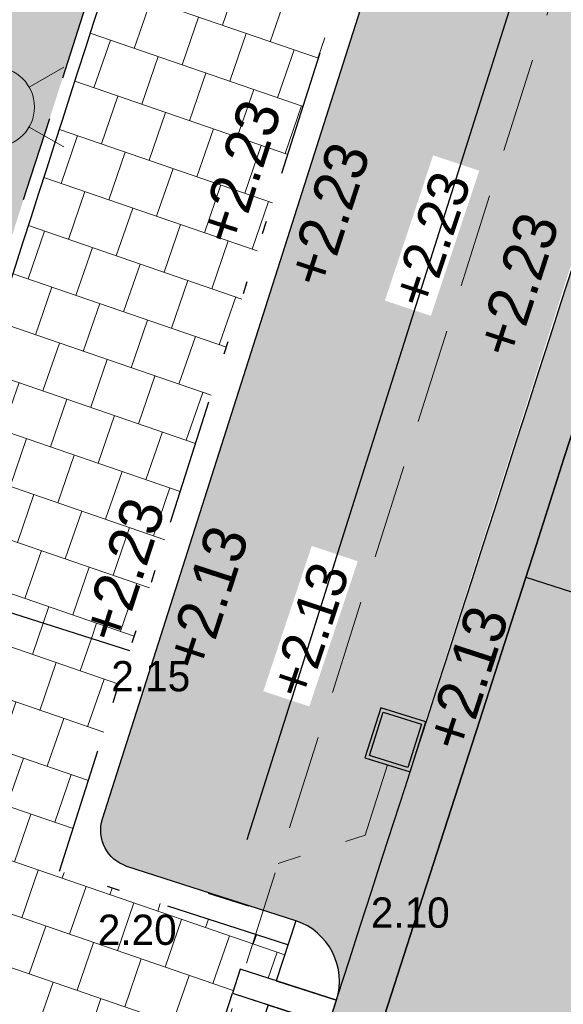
# Model space of a CAD drawing. Header units: metres. Extents: x 134157 to 138734, y 451157 to 455772.
# Tile 904 of 1056: x 136744 to 136748, y 454323 to 454331. Entities that reach past the tile are written whole.
import ezdxf

# ---------------------------------------------------------------- set-up
doc = ezdxf.new("R2010")
doc.units = ezdxf.units.M
doc.set_wipeout_variables(frame=1)
doc.linetypes.add('HIDDEN__G5', pattern=[1.125, 0.75, -0.375])
doc.linetypes.add('TR18X20__G2', pattern=[2.5999999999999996, 1, -0.4, 0, -0.4, 0, -0.4, 0, -0.4])
doc.layers.add('-DR-alg-hulplijnen', color=210, linetype='Continuous', plot=False)
doc.layers.add('-DR-alg-hulplijnen kantverharding asflast nieuwe fietsstraat', color=7, linetype='Continuous', true_color=0xff9429, plot=False)
for name, color, linetype, lineweight in [('-DR-bs-inr-lichtmast', 253, 'Continuous', 13), ('-DR-nw-mk-taludmarkering', 252, 'Continuous', 0), ('-DR-nw-rio-HWA 125', 170, 'HIDDEN__G5', 13), ('-DR-nw-vh-arc-tegels 300x300x45', 253, 'Continuous', 9)]:
    doc.layers.add(name, color=color, linetype=linetype, lineweight=lineweight)
for name, color, linetype in [('-DR-bs-txt-hoogtemaat', 253, 'Continuous'), ('-DR-nw-maatvoering', 3, 'Continuous'), ('-DR-nw-rio-straatkolk parkeervak', 1, 'Continuous'), ('-DR-nw-txt-hoogtemaat', 2, 'Continuous'), ('-DR-nw-vh-band 10x20 ob', 2, 'HIDDEN__G5'), ('-DR-nw-vh-band 18-20x25', 2, 'TR18X20__G2'), ('-DR-nw-vh-band 18-20x25 hoekblok R 0.50 uitwendig', 2, 'Continuous'), ('-DR-nw-vh-band 18-20x25 Inritperronbanden', 2, 'Continuous'), ('-DR-nw-vh-block invalide oprit dubbelklinkers', 252, 'Continuous'), ('-DR-nw-vh-block invalide oprit tegels 300x300x60', 252, 'Continuous'), ('-DR-nw-vh-block oprit Utrecht 80cm diep', 7, 'Continuous'), ('-DR-nw-vh-geleidelijntegels noppentegels 300x300x60', 250, 'Continuous'), ('-DR-nw-vh-kantverharding', 3, 'Continuous'), ('-DR-nw-vh-scheiding verhardingen', 1, 'Continuous'), ('-DR-nw-vh-scheiding verhardingen trottoir', 1, 'Continuous')]:
    doc.layers.add(name, color=color, linetype=linetype)
doc.layers.add('-DR-nw-gr-arc-beplanting grote vakken', color=7, linetype='Continuous', true_color=0xabceb2)
doc.layers.add('-DR-nw-gr-arc-gras', color=7, linetype='Continuous', true_color=0xb5d5a4)
for name, color, linetype, lineweight, true_color in [('-DR-nw-vh-arc-asfalt fietsstraat rood', 7, 'Continuous', 9, 0xdfbfc7), ('-DR-nw-vh-arc-sbs df Drainflow', 7, 'Continuous', 9, 0xb9747c), ('-DR-nw-vh-arc-sbs kf bruinrood rabat halfsteens', 7, 'Continuous', 9, 0xb88485)]:
    doc.layers.add(name, color=color, linetype=linetype, lineweight=lineweight, true_color=true_color)
doc.styles.add('18_200', font='romans', dxfattribs={"width": 0.8, "height": 0.36})
doc.styles.add('Drong', font='txt', dxfattribs={"height": 1.8})
doc.dimstyles.new('Drong', dxfattribs={"dimtxt": 1.8, "dimasz": 2.5, "dimexe": 0, "dimexo": 0, "dimgap": 0.9, "dimtad": 1, "dimzin": 0, "dimdsep": 46, "dimtxsty": 'Drong', "dimblk": 'dimblk-wit', "dimcen": 0, "dimse1": 1, "dimse2": 1, "dimclrd": 256, "dimclre": 1, "dimclrt": 7, "dimadec": 0, "dimazin": 0, "dimtfac": 1, "dimtmove": 0, "dimatfit": 3, "dimfxl": 1, "dimtolj": 1, "dimtzin": 0, "dimarcsym": 0})
pattern_1 = [(71, (0, 0), (-0.05887645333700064, 0.443321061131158), [0.4, -0.4]), (161, (0, 0), (-0.1302272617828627, -0.3782074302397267), [])]
pattern_2 = [(115.3356253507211, (136419.7180158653, 453326.2367068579), (-0.2236810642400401, -0.1059037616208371), [0.06, -0.187485]), (205.3356253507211, (136419.7180158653, 453326.2367068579), (0.1059037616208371, -0.22368106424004), [0.06, -0.187485])]

# ---------------------------------------------------------------- blocks, each defined once
blk = doc.blocks.new('dimblk-wit')
at = {"color": 7}
blk.add_line((2.842170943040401e-14, -0.3333333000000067), (-2.842170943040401e-14, 0.3333333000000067), dxfattribs=at)
blk.add_solid([(0, 0), (-0.7999999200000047, 0.1999999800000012), (-0.7999999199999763, -0.1999999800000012)], dxfattribs=at)
blk = doc.blocks.new('*D480')
at = {"layer": '-DR-nw-maatvoering', "lineweight": -2, "transparency": 16777216}
blk.add_line((136745.6634949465, 454324.1625863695), (136755.3276601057, 454354.7677697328), dxfattribs=at)
at = {"layer": 'Defpoints', "color": 0, "transparency": 16777216}
for p in [(136755.4782168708, 454355.2445638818), (136756.1101057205, 454355.0450330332), (136746.0647845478, 454323.5115362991)]:
    blk.add_point(p, dxfattribs=at)
at = {"layer": '-DR-nw-maatvoering', "lineweight": -2, "transparency": 16777216, "xscale": 0.5, "yscale": 0.5, "zscale": 0.5}
for p, rotation in [((136755.4782168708, 454355.2445638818), 72.47550339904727), ((136745.5129381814, 454323.6857922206), 252.4755033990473)]:
    blk.add_blockref('dimblk-wit', p, dxfattribs=dict(at, rotation=rotation))
at = {"layer": '-DR-nw-maatvoering', "color": 7, "transparency": 16777216, "insert": (136750.1487647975, 454339.5746907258), "char_height": 0.36, "attachment_point": 5, "rotation": 72.47550339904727, "style": 'Drong', "bg_fill": 3, "box_fill_scale": 1.1, "bg_fill_color": 256, "bg_fill_true_color": 13158600, "bg_fill_transparency": 0}
blk.add_mtext('\\A1;33.10', dxfattribs=at)
blk = doc.blocks.new('LICHTMAST')
at = {"ltscale": 0.1}
for p, q in [((7.258176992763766e-11, 0.1265625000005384), (1.560705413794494e-10, 0.2531250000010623)), ((-0.1096064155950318, 0.0632812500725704), (-0.2192125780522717, 0.1265625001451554)), ((0.1096064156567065, 0.06328124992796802), (0.2192125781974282, 0.126562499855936)), ((-0.1096064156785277, -0.06328124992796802), (-0.2192125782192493, -0.126562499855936)), ((0.1096064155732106, -0.06328125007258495), (0.2192125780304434, -0.1265625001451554)), ((-9.440998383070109e-11, -0.126562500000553), (-1.778917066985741e-10, -0.2531250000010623))]:
    blk.add_line(p, q, dxfattribs=at)
blk.add_circle((-1.091416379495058e-11, 0), 0.1265625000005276, dxfattribs=at)
at = {"style": '18_200', "width": 0.8}
blk.add_attdef('HOOGTE', (0.2466893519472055, 0.2423579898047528), '', height=0.25, dxfattribs=at)
blk = doc.blocks.new('*U139')
at = {"layer": '-DR-nw-mk-taludmarkering', "flags": 128}
for points, const_width in [([(-0.03057655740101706, -0.09521068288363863), (3.968272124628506, -1.37942609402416)], 0.2), ([(-0.01006676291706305, -0.5219182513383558), (0.08166290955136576, -0.2362862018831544)], 0.09999999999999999), ([(0.06152938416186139, -1.280122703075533), (0.3672949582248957, -0.3280158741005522)], 0.09999999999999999), ([(0.5611973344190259, -0.7053775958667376), (0.6529270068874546, -0.4197455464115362)], 0.09999999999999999), ([(0.6327934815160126, -1.463582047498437), (0.9385590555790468, -0.5114752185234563)], 0.09999999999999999), ([(1.132461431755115, -0.8888369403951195), (1.224191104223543, -0.603204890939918)], 0.09999999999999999), ([(1.204057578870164, -1.647041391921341), (1.509823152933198, -0.6949345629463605)], 0.09999999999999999), ([(1.703725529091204, -1.072296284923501), (1.795455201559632, -0.7866642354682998)], 0.09999999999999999), ([(1.775321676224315, -1.830500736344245), (2.081087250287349, -0.8783939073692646)], 0.09999999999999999), ([(2.274989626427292, -1.255755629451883), (2.366719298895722, -0.9701235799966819)], 0.09999999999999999), ([(2.346585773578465, -2.013960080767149), (2.6523513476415, -1.061853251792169)], 0.09999999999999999), ([(2.846253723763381, -1.439214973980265), (2.93798339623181, -1.153582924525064)], 0.09999999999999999), ([(2.917849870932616, -2.197419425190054), (3.223615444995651, -1.245312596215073)], 0.09999999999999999), ([(3.41751782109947, -1.622674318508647), (3.509247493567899, -1.337042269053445)], 0.09999999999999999), ([(3.489113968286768, -2.380878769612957), (3.794879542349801, -1.428771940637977)], 0.09999999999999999)]:
    blk.add_lwpolyline(points, dxfattribs=dict(at, const_width=const_width))
at = {"layer": '-DR-nw-vh-scheiding verhardingen', "linetype": 'ByBlock', "flags": 128}
for points in [[(0, 0), (3.998848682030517, -1.284215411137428)], [(-0.4586483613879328, -1.428160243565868), (3.54020032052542, -2.712375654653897)]]:
    blk.add_lwpolyline(points, dxfattribs=at)
blk = doc.blocks.new('*U1791')
blk.add_wipeout([(0, 0), (0.13874500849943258, -0.2659883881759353), (-0.1272433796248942, -0.40473339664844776), (-0.2659883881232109, -0.13874500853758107)])
for points in [[(-0.265988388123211, -0.1387450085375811), (0, 0)], [(0, 0), (0.1387450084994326, -0.2659883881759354)], [(-0.265988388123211, -0.1387450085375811), (-0.1272433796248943, -0.4047333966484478)], [(-0.1272433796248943, -0.4047333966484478), (0.1387450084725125, -0.2659883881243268)]]:
    blk.add_lwpolyline(points)
at = {"color": 253}
for centre in [(-0.04241445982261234, -0.1349111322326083), (-0.131077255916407, -0.1811594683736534), (0.003833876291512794, -0.2235739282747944), (-0.08482891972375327, -0.2698222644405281)]:
    blk.add_circle(centre, 0.01999999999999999, dxfattribs=at)
blk.add_wipeout([(-0.2659883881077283, -0.1387450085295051), (-0.12724337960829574, -0.4047333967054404), (-0.3932317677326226, -0.5434784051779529), (-0.5319767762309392, -0.2774900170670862)])
for points in [[(-0.5319767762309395, -0.2774900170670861), (-0.2659883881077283, -0.1387450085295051)], [(-0.2659883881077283, -0.1387450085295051), (-0.1272433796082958, -0.4047333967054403)], [(-0.5319767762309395, -0.2774900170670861), (-0.3932317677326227, -0.543478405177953)], [(-0.3932317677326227, -0.543478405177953), (-0.1272433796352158, -0.4047333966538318)]]:
    blk.add_lwpolyline(points)
for centre in [(-0.3970656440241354, -0.3199044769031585), (-0.3084028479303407, -0.2736561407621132), (-0.3508173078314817, -0.408567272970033), (-0.2621545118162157, -0.3623189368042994)]:
    blk.add_circle(centre, 0.01999999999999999, dxfattribs=at)
blk.add_wipeout([(-0.5319767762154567, -0.2774900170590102), (-0.3932317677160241, -0.5434784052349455), (-0.659220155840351, -0.6822234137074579), (-0.7979651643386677, -0.4162350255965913)])
for points in [[(-0.7979651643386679, -0.4162350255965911), (-0.5319767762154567, -0.2774900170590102)], [(-0.5319767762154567, -0.2774900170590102), (-0.3932317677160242, -0.5434784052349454)], [(-0.7979651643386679, -0.4162350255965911), (-0.659220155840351, -0.682223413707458)], [(-0.659220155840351, -0.682223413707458), (-0.3932317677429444, -0.5434784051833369)]]:
    blk.add_lwpolyline(points)
for centre in [(-0.6630540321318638, -0.4586494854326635), (-0.5743912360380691, -0.4124011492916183), (-0.6168056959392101, -0.5473122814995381), (-0.5281428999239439, -0.5010639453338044)]:
    blk.add_circle(centre, 0.01999999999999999, dxfattribs=at)
blk.add_wipeout([(-0.7979651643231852, -0.4162350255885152), (-0.6592201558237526, -0.6822234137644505), (-0.9252085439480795, -0.8209684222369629), (-1.0639535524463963, -0.5549800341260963)])
for points in [[(-1.063953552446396, -0.5549800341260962), (-0.7979651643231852, -0.4162350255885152)], [(-0.7979651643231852, -0.4162350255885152), (-0.6592201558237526, -0.6822234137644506)], [(-1.063953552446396, -0.5549800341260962), (-0.9252085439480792, -0.820968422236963)], [(-0.9252085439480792, -0.820968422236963), (-0.6592201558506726, -0.6822234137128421)]]:
    blk.add_lwpolyline(points)
for centre in [(-0.8403796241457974, -0.5511461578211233), (-0.929042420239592, -0.5973944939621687), (-0.7941312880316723, -0.6398089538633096), (-0.8827940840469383, -0.6860572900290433)]:
    blk.add_circle(centre, 0.01999999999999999, dxfattribs=at)
blk.add_wipeout([(-1.0639535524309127, -0.5549800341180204), (-0.9252085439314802, -0.8209684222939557), (-1.1911969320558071, -0.9597134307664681), (-1.3299419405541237, -0.6937250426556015)])
for points in [[(-1.329941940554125, -0.6937250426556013), (-1.063953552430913, -0.5549800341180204)], [(-1.063953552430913, -0.5549800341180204), (-0.9252085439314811, -0.8209684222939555)], [(-1.329941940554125, -0.6937250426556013), (-1.191196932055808, -0.959713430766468)], [(-1.191196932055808, -0.959713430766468), (-0.9252085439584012, -0.8209684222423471)]]:
    blk.add_lwpolyline(points)
for centre in [(-1.106368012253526, -0.6898911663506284), (-1.19503080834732, -0.7361395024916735), (-1.060119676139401, -0.7785539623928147), (-1.148782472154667, -0.8248022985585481)]:
    blk.add_circle(centre, 0.01999999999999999, dxfattribs=at)
blk = doc.blocks.new('*U1808')
at = {"layer": '-DR-nw-vh-block invalide oprit dubbelklinkers', "flags": 128}
for points in [[(-0.4143289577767, 0.3439934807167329), (0.04669319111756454, 1.771389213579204)], [(0.3321723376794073, 1.679184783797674), (-0.1288498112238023, 0.2517890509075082)], [(0.03688177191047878, 0.1141916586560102), (0.5470796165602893, 1.693842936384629)], [(0.3321723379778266, 1.679184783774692), (0.522491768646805, 1.617715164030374)], [(0.3014375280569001, 1.584025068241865), (0.4917569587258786, 1.522555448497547)], [(0.2399679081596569, 1.393705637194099), (0.4302873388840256, 1.332236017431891)], [(0.1784982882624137, 1.203386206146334), (0.3688177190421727, 1.141916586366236)], [(0.1170286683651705, 1.013066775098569), (0.3073480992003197, 0.951597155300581)], [(0.05555904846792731, 0.8227473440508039), (0.2458784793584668, 0.7612777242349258)], [(-0.005910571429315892, 0.6324279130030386), (0.1844088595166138, 0.5709582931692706)], [(-0.06738019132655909, 0.4421084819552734), (0.1229392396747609, 0.3806388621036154)], [(-0.1288498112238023, 0.2517890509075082), (0.06146961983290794, 0.1903194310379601)]]:
    blk.add_lwpolyline(points, dxfattribs=at)
at = {"layer": '-DR-nw-vh-block invalide oprit tegels 300x300x60', "flags": 128}
for points in [[(-0.04551123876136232, 1.485910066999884), (-0.3309903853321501, 1.578114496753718)], [(-0.1377156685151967, 1.200430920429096), (-0.4231948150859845, 1.29263535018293)], [(-0.2299200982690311, 0.9149517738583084), (-0.5153992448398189, 1.007156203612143)], [(-0.3221245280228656, 0.6294726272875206), (-0.6076036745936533, 0.721677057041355)]]:
    blk.add_lwpolyline(points, dxfattribs=at)
at = {"layer": '-DR-nw-vh-geleidelijntegels noppentegels 300x300x60', "xscale": -1, "rotation": 99.72267679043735}
blk.add_blockref('*U1791', (-0.4143289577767, 0.3439934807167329), dxfattribs=at)
at = {"layer": '-DR-alg-hulplijnen'}
blk.add_lwpolyline([(-0.6998081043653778, 0.436197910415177), (-0.2387859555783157, 1.863593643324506), (0.522491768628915, 1.617715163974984), (0.06146961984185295, 0.1903194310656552)], close=True, dxfattribs=at)
for points in [[(0.522491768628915, 1.617715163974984), (0.583961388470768, 1.808034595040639)], [(0.06146961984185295, 0.1903194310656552), (0, 0)]]:
    blk.add_lwpolyline(points, dxfattribs=at)
at = {"layer": '-DR-nw-vh-band 18-20x25 Inritperronbanden'}
for points in [[(0.5470796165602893, 1.693842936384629), (0.583961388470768, 1.808034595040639), (-0.1773163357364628, 2.053913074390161), (-0.2387859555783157, 1.863593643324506), (0.4463639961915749, 1.642303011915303, 0.414213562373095)], [(0.03688177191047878, 0.1141916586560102), (0, 0), (-0.7612777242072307, 0.2458784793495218), (-0.6998081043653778, 0.436197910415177), (-0.01465815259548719, 0.2149072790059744, -0.414213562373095)]]:
    blk.add_lwpolyline(points, format="xyb", close=True, dxfattribs=at)
at = {"layer": '-DR-nw-vh-scheiding verhardingen trottoir', "flags": 128}
for points in [[(-0.6998081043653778, 0.436197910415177), (-0.2387859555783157, 1.863593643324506)], [(0.06146961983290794, 0.1903194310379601), (-0.4692970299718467, 1.149895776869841), (0.522491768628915, 1.617715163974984)]]:
    blk.add_lwpolyline(points, dxfattribs=at)
blk = doc.blocks.new('*U660')
h = blk.add_hatch(color=256)
h.dxf.hatch_style = 1
h.paths.add_polyline_path([(-0.1740531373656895, 0.4606650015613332), (-0.2142826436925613, 0.4733682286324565), (-0.3223071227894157, 0.1312684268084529), (-0.2820776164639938, 0.1185651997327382)])
h.paths.add_polyline_path([(-0.0846542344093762, 0.4324356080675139), (-0.1293536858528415, 0.4465503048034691), (-0.2373781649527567, 0.1044505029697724), (-0.1926787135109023, 0.09033580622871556)])
h.paths.add_polyline_path([(0.004744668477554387, 0.4042062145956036), (-0.03995478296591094, 0.4183209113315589), (-0.147979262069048, 0.07622110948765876), (-0.1032798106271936, 0.06210641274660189)])
h.paths.add_polyline_path([(0.0896736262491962, 0.3773882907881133), (0.04944411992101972, 0.3900915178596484), (-0.05858035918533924, 0.04799171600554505), (-0.01835085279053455, 0.03528848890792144)])
for points in [[(0, 0), (0.1249621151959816, 0.395739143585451), (-0.2326334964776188, 0.5086567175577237), (-0.3575956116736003, 0.1129175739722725)], [(-0.01835085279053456, 0.03528848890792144), (-0.3223071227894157, 0.1312684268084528), (-0.2142826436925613, 0.4733682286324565), (0.08967362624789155, 0.3773882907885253)]]:
    blk.add_lwpolyline(points, close=True)

msp = doc.modelspace()

# ---------------------------------------------------------------- hatches: boundary and pattern name
at = {"layer": '-DR-nw-gr-arc-beplanting grote vakken'}
h = msp.add_hatch(color=256, dxfattribs=at)
h.dxf.hatch_style = 1
edge = h.paths.add_edge_path()
edge.add_line((136752.6980356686, 454356.9243841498), (136749.5852460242, 454358.2955703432))
edge.add_line((136749.5852460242, 454358.2955703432), (136747.9776230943, 454354.6728138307))
edge.add_line((136747.9776230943, 454354.6728138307), (136745.6116123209, 454355.6930802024))
edge.add_line((136745.6116123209, 454355.6930802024), (136734.2023354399, 454330.1356178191))
edge.add_line((136734.2023354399, 454330.1356178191), (136736.6163428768, 454329.0891847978))
edge.add_line((136736.6163428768, 454329.0891847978), (136736.876454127, 454329.689233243))
edge.add_line((136736.876454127, 454329.689233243), (136741.8456626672, 454327.5351621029))
edge.add_line((136741.8456626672, 454327.5351621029), (136741.5855513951, 454326.9351136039))
edge.add_line((136741.5855513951, 454326.9351136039), (136742.9625174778, 454326.3382211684))
edge.add_arc((132463.7408880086, 455704.5910048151), 4495.699999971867, 342.1472753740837, 342.4755033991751)
edge.add_line((136750.7877989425, 454350.8749071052), (136752.6980356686, 454356.9243841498))
at = {"layer": '-DR-nw-gr-arc-gras', "transparency": 33554687}
h = msp.add_hatch(dxfattribs=at)
h.set_pattern_fill('AGR-BOLLEN', color=256, scale=0.1, pattern_type=2)
h.set_pattern_definition(pattern_2)
edge = h.paths.add_edge_path()
edge.add_arc((-7000776.809524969, 3043164.567559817), 7592527.997363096, 340.0567505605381, 340.0572256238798)
edge.add_line((136455.7815594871, 453494.2542758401), (136455.1236032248, 453494.4934109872))
edge.add_arc((380495.2223584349, 364992.5484406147), 259592.3035530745, 160.0666568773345, 160.0804453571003)
edge.add_line((136433.832290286, 453435.7615323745), (136433.813485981, 453435.768343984))
edge.add_line((136433.813485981, 453435.768343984), (136432.1794965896, 453431.2550945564))
edge.add_line((136432.1794965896, 453431.2550945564), (136432.198303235, 453431.2482893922))
edge.add_line((136432.198303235, 453431.2482893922), (136431.6776287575, 453429.8696050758))
edge.add_line((136431.6776287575, 453429.8696050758), (136432.3363505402, 453429.6312341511))
edge.add_line((136432.3363505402, 453429.6312341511), (136434.3092713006, 453435.0765756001))
h = msp.add_hatch(dxfattribs=at)
h.set_pattern_fill('AGR-BOLLEN', color=256, scale=0.1, pattern_type=2)
h.set_pattern_definition(pattern_2)
edge = h.paths.add_edge_path()
edge.add_line((136644.2753070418, 454017.4218487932), (136643.9350728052, 454016.4814706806))
edge.add_line((136643.9350728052, 454016.4814706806), (136643.8839339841, 454016.3403207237))
edge.add_line((136643.8839339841, 454016.3403207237), (136644.542212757, 454016.1016536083))
edge.add_arc((1711333.983143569, -116117.4265426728), 1674723.581774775, 160.0956720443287, 160.096657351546, ccw=False)
edge.add_line((136654.3469492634, 454043.1812754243), (136653.6888597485, 454043.419891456))
edge.add_line((136653.6888597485, 454043.419891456), (136653.6378049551, 454043.2789838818))
edge.add_line((136653.6378049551, 454043.2789838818), (136653.2975354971, 454042.3386559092))
edge.add_line((136653.2975354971, 454042.3386559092), (136644.2753070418, 454017.4218487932))
h = msp.add_hatch(dxfattribs=at)
h.set_pattern_fill('AGR-BOLLEN', color=256, scale=0.1, pattern_type=2)
h.set_pattern_definition(pattern_2)
h.paths.add_polyline_path([(136767.0671029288, 454353.6105987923), (136793.6153252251, 454437.6854462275, -0.4133423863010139), (136794.8671885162, 454438.3388126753), (136795.1654635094, 454439.2932926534, 0.4133423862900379), (136792.6617369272, 454437.9865597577), (136766.1238969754, 454353.9445918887), (136752.3015713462, 454318.8078778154, -0.00463030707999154), (136725.9012828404, 454239.6212513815), (136726.8466477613, 454239.2952357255, 0.004628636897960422), (136753.2435519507, 454318.4707698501)])
at = {"layer": '-DR-nw-vh-arc-asfalt fietsstraat rood', "transparency": 33554687}
h = msp.add_hatch(color=256, dxfattribs=at)
h.dxf.hatch_style = 1
edge = h.paths.add_edge_path()
edge.add_line((136621.1191711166, 453955.2346702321), (136699.219600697, 454170.9217985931))
edge.add_arc((132463.7408879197, 455704.5910048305), 4504.600000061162, 340.0946501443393, 342.4755033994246)
edge.add_line((136759.2747347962, 454348.1949966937), (136783.3161431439, 454424.331082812))
edge.add_line((136783.3161431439, 454424.331082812), (136779.3110722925, 454425.5957596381))
edge.add_line((136779.3110722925, 454425.5957596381), (136755.2696639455, 454349.4596735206))
edge.add_arc((132463.7408877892, 455704.5910048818), 4500.400000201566, 340.09465014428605, 342.4755033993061, ccw=False)
edge.add_line((136695.2705240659, 454172.3517614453), (136617.1700944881, 453956.6646330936))
edge.add_line((136617.1700944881, 453956.6646330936), (136621.1191711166, 453955.2346702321))
at = {"layer": '-DR-nw-vh-arc-sbs df Drainflow'}
h = msp.add_hatch(dxfattribs=at)
h.set_pattern_fill('AVH-SBS_KEIFORMAAT_ELLEBOOG_01', color=256, scale=3, angle=72, pattern_type=2)
h.set_pattern_definition([(72, (0, 0), (-0.3780220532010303, -0.1926118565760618), [0.8999999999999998, -0.3]), (162, (0.1854101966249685, 0.5706339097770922), (-0.3780220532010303, -0.1926118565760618), [0.8999999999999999, -0.3]), (72, (-0.04995337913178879, 0.3316695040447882), (-0.3780220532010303, -0.1926118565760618), [0, -1.2]), (72, (-0.05355420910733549, 0.8059974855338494), (-0.3780220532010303, -0.1926118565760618), [0, -1.2])])
edge = h.paths.add_edge_path()
edge.add_arc((136756.2422608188, 454355.5283272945), 0.4999999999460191, 252.4698492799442, 341.3111702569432)
edge.add_line((136756.7158972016, 454355.3681131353), (136754.8882286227, 454349.5801189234))
edge.add_line((136754.8882286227, 454349.5801189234), (136746.3791741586, 454322.9271514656))
edge.add_arc((136745.8926069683, 454323.0422704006), 0.4999999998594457, 346.6889234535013, 432.0939122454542)
edge.add_line((136746.0463358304, 454323.5180512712), (136744.7111976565, 454323.9494458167))
edge.add_arc((136744.8034349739, 454324.2349143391), 0.2999999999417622, 162.3290413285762, 252.09391222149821, ccw=False)
edge.add_line((136744.517590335, 454324.3259793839), (136754.3786179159, 454355.278820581))
edge.add_arc((136754.6644625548, 454355.1877555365), 0.299999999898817, 72.46984926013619, 162.3290413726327, ccw=False)
edge.add_line((136754.7548248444, 454355.4738231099), (136756.091657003, 454355.0515480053))
at = {"layer": '-DR-nw-vh-arc-sbs kf bruinrood rabat halfsteens', "transparency": 33554687}
h = msp.add_hatch(color=256, dxfattribs=at)
h.dxf.hatch_style = 1
edge = h.paths.add_edge_path()
edge.add_line((136746.2296702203, 454322.4588592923), (136745.922385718, 454321.5071560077))
edge.add_arc((136852.589106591, 454286.83392829), 112.1606974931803, 161.992659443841, 162.221715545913)
edge.add_line((136745.7846224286, 454321.0804496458), (136741.4053069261, 454307.5988363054))
edge.add_line((136741.4053069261, 454307.5988363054), (136741.7814691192, 454307.4621825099))
edge.add_arc((132463.7408880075, 455704.591004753), 4500.39999995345, 341.9139209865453, 342.4755033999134)
edge.add_line((136755.2696639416, 454349.459673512), (136757.3864622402, 454356.1633048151))
edge.add_line((136757.3864622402, 454356.1633048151), (136757.0050269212, 454356.283750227))
edge.add_line((136757.0050269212, 454356.283750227), (136756.8544701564, 454355.8069560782))
edge.add_line((136756.8544701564, 454355.8069560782), (136754.8882286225, 454349.5801189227))
edge.add_arc((132470.6715549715, 455702.3904558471), 4492.728382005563, 342.11261504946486, 342.4756500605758, ccw=False)
edge.add_arc((136745.7538572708, 454322.612488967), 0.5000000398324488, 342.1058579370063, 342.48242538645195, ccw=False)
h = msp.add_hatch(color=256, dxfattribs=at)
h.dxf.hatch_style = 1
h.paths.add_polyline_path([(136759.6561701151, 454348.0745512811), (136761.7729684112, 454354.7781825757), (136761.391533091, 454354.8986279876), (136759.2747347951, 454348.1949966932, -0.002457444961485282), (136745.7343776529, 454306.0371394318), (136746.110844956, 454305.9014211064, 0.002458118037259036)])
at = {"layer": '-DR-nw-vh-arc-tegels 300x300x45'}
h = msp.add_hatch(dxfattribs=at)
h.set_pattern_fill('AVH-TEGEL_200X200_HALFST', color=256, scale=2, angle=71, pattern_type=2)
h.set_pattern_definition(pattern_1)
h.paths.add_polyline_path([(136754.4760110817, 454356.2433983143), (136752.7590652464, 454356.7855564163), (136750.8831577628, 454350.8447957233, -0.001438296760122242), (136743.0239008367, 454326.2026212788), (136744.7321706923, 454325.658396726)])
h = msp.add_hatch(dxfattribs=at)
h.set_pattern_fill('AVH-TEGEL_200X200_HALFST', color=256, scale=2, angle=71, pattern_type=2)
h.set_pattern_definition(pattern_1)
h.paths.add_polyline_path([(136743.0147780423, 454321.2914234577), (136743.3005031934, 454321.1990611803), (136743.4086289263, 454321.5328762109), (136745.2165036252, 454320.9487364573), (136745.3087409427, 454321.2342049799), (136745.0232761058, 454321.3264537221), (136745.0688490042, 454321.4675544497), (136745.6072374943, 454323.1344883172), (136745.8926760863, 454323.0422969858), (136745.9848662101, 454323.327731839), (136744.177636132, 454323.9116633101), (136744.7321706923, 454325.658396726), (136743.0239008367, 454326.2026212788), (136741.5954046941, 454326.821851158), (136739.7443989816, 454322.5517818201), (136741.5871776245, 454321.7529672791)])

# ---------------------------------------------------------------- linework, layer by layer
at = {"layer": '-DR-alg-hulplijnen', "flags": 128}
msp.add_lwpolyline([(136743.0239008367, 454326.2026212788), (136744.7321706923, 454325.658396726)], dxfattribs=at)
at = {"layer": '-DR-alg-hulplijnen kantverharding asflast nieuwe fietsstraat'}
msp.add_lwpolyline([(136795.3186191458, 454446.8927752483, -0.1133395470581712), (136791.4409132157, 454440.3456031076), (136791.3770963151, 454440.278100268, 0.1125669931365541), (136788.0051475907, 454434.5237714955), (136786.0472758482, 454428.3234404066, -0.08061157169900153), (136785.3264985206, 454426.8929456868), (136784.4183557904, 454425.6411321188, 0.08061144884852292), (136783.6975791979, 454424.2106397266), (136783.3161431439, 454424.331082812), (136759.2747347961, 454348.1949966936, -0.01038880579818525), (136699.219600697, 454170.9217985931), (136621.1191711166, 453955.2346702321), (136621.4952736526, 453955.0984832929, 0.01664357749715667), (136620.467022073, 453951.9335331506), (136618.8898399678, 453946.4661328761, -0.01664357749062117)], format="xyb", dxfattribs=at)
at = {"layer": '-DR-nw-rio-HWA 125', "flags": 128}
msp.add_lwpolyline([(136746.7736053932, 454324.7534268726), (136746.5976628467, 454324.1962391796), (136745.9078894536, 454323.9723496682)], dxfattribs=at)
at = {"layer": '-DR-nw-vh-band 10x20 ob', "ltscale": 0.9}
msp.add_lwpolyline([(136752.6980356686, 454356.9243841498), (136749.5852460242, 454358.2955703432), (136747.9776230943, 454354.6728138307), (136745.6116123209, 454355.6930802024), (136734.2023354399, 454330.1356178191), (136736.6163428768, 454329.0891847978), (136736.876454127, 454329.689233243), (136741.8456626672, 454327.5351621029), (136741.5855513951, 454326.9351136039), (136742.9625174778, 454326.3382211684, 0.001432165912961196), (136750.7877989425, 454350.8749071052)], format="xyb", close=True, dxfattribs=at)
at = {"layer": '-DR-nw-vh-band 18-20x25'}
msp.add_lwpolyline([(136745.9848662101, 454323.327731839), (136744.1758737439, 454323.9122327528), (136754.3394573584, 454355.8147689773), (136756.151799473, 454355.2422910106)], dxfattribs=at)
at = {"layer": '-DR-nw-vh-kantverharding'}
for points in [[(136616.7939919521, 453956.8008200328), (136617.1700944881, 453956.6646330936), (136695.2705240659, 454172.3517614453, 0.01038880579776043), (136755.2696639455, 454349.4596735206), (136779.3110722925, 454425.5957596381)], [(136783.8943779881, 454424.7310660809, 0.4472010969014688), (136784.2009176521, 454424.0516779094), (136785.5093855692, 454423.6384508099, -0.4142026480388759), (136785.7051173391, 454423.2620436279), (136774.1273234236, 454386.5966410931, -0.4142135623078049), (136773.7509128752, 454386.4008986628), (136772.4158892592, 454386.8224576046, 0.4142135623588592), (136771.7885383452, 454386.4962202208), (136771.2164226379, 454384.6844024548, 0.414213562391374), (136771.5426600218, 454384.0570515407), (136772.8776836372, 454383.635492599, -0.414213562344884), (136773.0734260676, 454383.2590820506), (136764.8078596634, 454357.0830832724, -0.4142135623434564), (136764.431449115, 454356.8873408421), (136763.0964254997, 454357.3088997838, 0.4142135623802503), (136762.4690745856, 454356.9826623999), (136759.6561701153, 454348.0745512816, -0.01038880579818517), (136699.5957032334, 454170.7856116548), (136621.4952736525, 453955.0984832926, 0.01664357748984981), (136620.467022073, 453951.9335331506), (136618.8898399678, 453946.4661328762, -0.01664357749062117)], [(136621.4952736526, 453955.098483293), (136621.1191711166, 453955.2346702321), (136699.219600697, 454170.9217985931, 0.01038880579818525), (136759.2747347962, 454348.1949966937), (136783.3161431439, 454424.331082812)], [(136743.6270738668, 454314.420426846, 0.0020510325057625), (136754.8880365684, 454349.5795107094)]]:
    msp.add_lwpolyline(points, format="xyb", dxfattribs=at)
msp.add_lwpolyline([(136752.8203886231, 454356.9797597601), (136749.534292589, 454358.4272875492), (136747.9263553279, 454354.8038226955), (136745.5605460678, 454355.8240021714), (136734.069812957, 454330.0840729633), (136736.6683210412, 454328.9576619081), (136736.9284322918, 454329.5577103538), (136741.7141397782, 454327.4831839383), (136741.4540285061, 454326.8831354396), (136743.0239008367, 454326.2026212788, 0.00143829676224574), (136750.8831577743, 454350.8447957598)], format="xyb", close=True, dxfattribs=at)

# ---------------------------------------------------------------- block references
at = {"layer": '-DR-bs-inr-lichtmast', "xscale": 2.5, "yscale": 2.5}
msp.add_blockref('LICHTMAST', (136743.6624729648, 454329.9624784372), dxfattribs=at)
at = {"layer": '-DR-nw-mk-taludmarkering'}
msp.add_blockref('*U139', (136748.327185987, 454327.6667458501), dxfattribs=at)
at = {"layer": '-DR-nw-rio-straatkolk parkeervak'}
msp.add_blockref('*U660', (136746.952403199, 454324.6969680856), dxfattribs=at)

# ---------------------------------------------------------------- texts
at = {"layer": '-DR-bs-txt-hoogtemaat', "color": 253, "char_height": 0.24, "attachment_point": 7, "style": 'Drong'}
for s, insert in [('2.15', (136744.587, 454325.332, 2.151)), ('2.10', (136746.641, 454323.46, 2.095)), ('2.20', (136744.48, 454323.324, 2.199))]:
    msp.add_mtext(s, dxfattribs=dict(at, insert=insert))
at = {"layer": '-DR-nw-txt-hoogtemaat', "style": 'Drong'}
msp.add_text('+2.23', height=0.34, rotation=72, dxfattribs=at).set_placement((136744.6626359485, 454325.6974516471))

# ---------------------------------------------------------------- next in the draw order: block references
at = {"layer": '-DR-nw-vh-block oprit Utrecht 80cm diep'}
msp.add_blockref('*U1808', (136745.78455383, 454321.0805752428), dxfattribs=at)

# ---------------------------------------------------------------- next in the draw order: linework, layer by layer
at = {"layer": '-DR-alg-hulplijnen kantverharding asflast nieuwe fietsstraat'}
msp.add_lwpolyline([(136782.1872382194, 454454.7183996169), (136782.7811478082, 454444.4882891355, -0.09121424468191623), (136782.1101864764, 454439.1022242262), (136779.3721577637, 454430.4312351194, 0.08061157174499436), (136779.1407305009, 454428.8462188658), (136779.1650810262, 454427.3139419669, -0.08061157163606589), (136778.9336537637, 454425.7289257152), (136779.3110722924, 454425.595759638), (136755.2696639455, 454349.4596735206, -0.01038880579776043), (136695.2705240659, 454172.3517614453), (136617.170094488, 453956.6646330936), (136616.793991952, 453956.8008200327, -0.01664357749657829), (136615.5574884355, 453953.711278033), (136612.5988155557, 453946.9774368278)], format="xyb", dxfattribs=at)
at = {"layer": '-DR-nw-rio-HWA 125', "flags": 128}
msp.add_lwpolyline([(136743.6213556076, 454316.7469264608), (136756.6752977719, 454357.9972481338)], dxfattribs=at)
at = {"layer": '-DR-nw-vh-band 18-20x25 hoekblok R 0.50 uitwendig'}
msp.add_lwpolyline([(136746.0463358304, 454323.5180512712), (136745.8926760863, 454323.0422969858), (136746.3684687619, 454322.8887922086)], dxfattribs=at)
at = {"layer": '-DR-nw-vh-kantverharding'}
msp.add_lwpolyline([(136742.7301961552, 454311.6622555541, 0.0001611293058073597), (136743.6270738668, 454314.420426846, 0.4146659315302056), (136743.3052598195, 454315.0506711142), (136741.9741800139, 454315.4807543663, -0.4146139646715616), (136741.7810751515, 454315.858850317, 0.000300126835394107), (136743.4451750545, 454320.995668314, -0.4141648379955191), (136743.8228655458, 454321.1888520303), (136745.1551109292, 454320.7583921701, 0.4142169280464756), (136745.7846224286, 454321.0804496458, 0.0001055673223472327), (136746.3684544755, 454322.8887479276, 0.4140865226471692), (136746.0463358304, 454323.5180512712), (136744.7111976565, 454323.9494458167, -0.4130121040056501), (136744.5175903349, 454324.3259793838), (136754.3786179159, 454355.2788205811, -0.4134939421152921)], format="xyb", dxfattribs=at)

# ---------------------------------------------------------------- next in the draw order: texts
at = {"layer": '-DR-nw-txt-hoogtemaat', "char_height": 0.32, "width": 1.147889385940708, "attachment_point": 1, "rotation": 71.58893755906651, "style": 'Drong', "bg_fill": 3, "box_fill_scale": 1.1, "bg_fill_color": 256, "bg_fill_transparency": 0}
for s, insert in [('+2.23', (136746.7927169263, 454328.4503484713)), ('+2.13', (136745.8306670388, 454325.3567282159))]:
    msp.add_mtext(s, dxfattribs=dict(at, insert=insert))

# ---------------------------------------------------------------- next in the draw order: dimensions: what is measured, and where the dimension line sits
at = {"layer": '-DR-nw-maatvoering'}
dim = msp.add_linear_dim(base=(136755.4782168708, 454355.2445638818), p1=(136746.0647845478, 454323.511536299), p2=(136756.1101057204, 454355.0450330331), angle=252.4755033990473, dimstyle='Drong', override={"dimrnd": 0.1, "dimtfill": 1}, dxfattribs=at)
dim.commit()
dim.dimension.update_dxf_attribs({"geometry": '*D480', "text_midpoint": (136750.1487647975, 454339.5746907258)})

# ---------------------------------------------------------------- next in the draw order: linework, layer by layer
at = {"layer": '-DR-alg-hulplijnen kantverharding asflast nieuwe fietsstraat'}
for points in [[(136782.1872382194, 454454.7183996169), (136782.7811478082, 454444.4882891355, -0.09121424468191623), (136782.1101864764, 454439.1022242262), (136779.3721577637, 454430.4312351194, 0.08061157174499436), (136779.1407305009, 454428.8462188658), (136779.1650810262, 454427.3139419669, -0.08061157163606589), (136778.9336537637, 454425.7289257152), (136779.3110722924, 454425.595759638), (136755.2696639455, 454349.4596735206, -0.01038880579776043), (136695.2705240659, 454172.3517614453), (136617.170094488, 453956.6646330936), (136616.793991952, 453956.8008200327, -0.01664357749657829), (136615.5574884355, 453953.711278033), (136612.5988155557, 453946.9774368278)], [(136795.3186191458, 454446.8927752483, -0.1133395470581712), (136791.4409132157, 454440.3456031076), (136791.3770963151, 454440.278100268, 0.1125669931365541), (136788.0051475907, 454434.5237714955), (136786.0472758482, 454428.3234404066, -0.08061157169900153), (136785.3264985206, 454426.8929456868), (136784.4183557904, 454425.6411321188, 0.08061144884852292), (136783.6975791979, 454424.2106397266), (136783.3161431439, 454424.331082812), (136759.2747347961, 454348.1949966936, -0.01038880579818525), (136699.219600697, 454170.9217985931), (136621.1191711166, 453955.2346702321), (136621.4952736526, 453955.0984832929, 0.01664357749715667), (136620.467022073, 453951.9335331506), (136618.8898399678, 453946.4661328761, -0.01664357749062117)]]:
    msp.add_lwpolyline(points, format="xyb", dxfattribs=at)

# ---------------------------------------------------------------- next in the draw order: texts
at = {"layer": '-DR-nw-txt-hoogtemaat', "style": 'Drong'}
for s, p in [('+2.23', (136745.5838391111, 454328.8484195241)), ('+2.23', (136746.2855494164, 454328.5113532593)), ('+2.23', (136747.7821314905, 454327.9550705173)), ('+2.13', (136745.3250304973, 454325.4750016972)), ('+2.13', (136747.3827629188, 454324.8402095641))]:
    msp.add_text(s, height=0.34, rotation=72, dxfattribs=at).set_placement(p)

doc.saveas('drawing.dxf')
